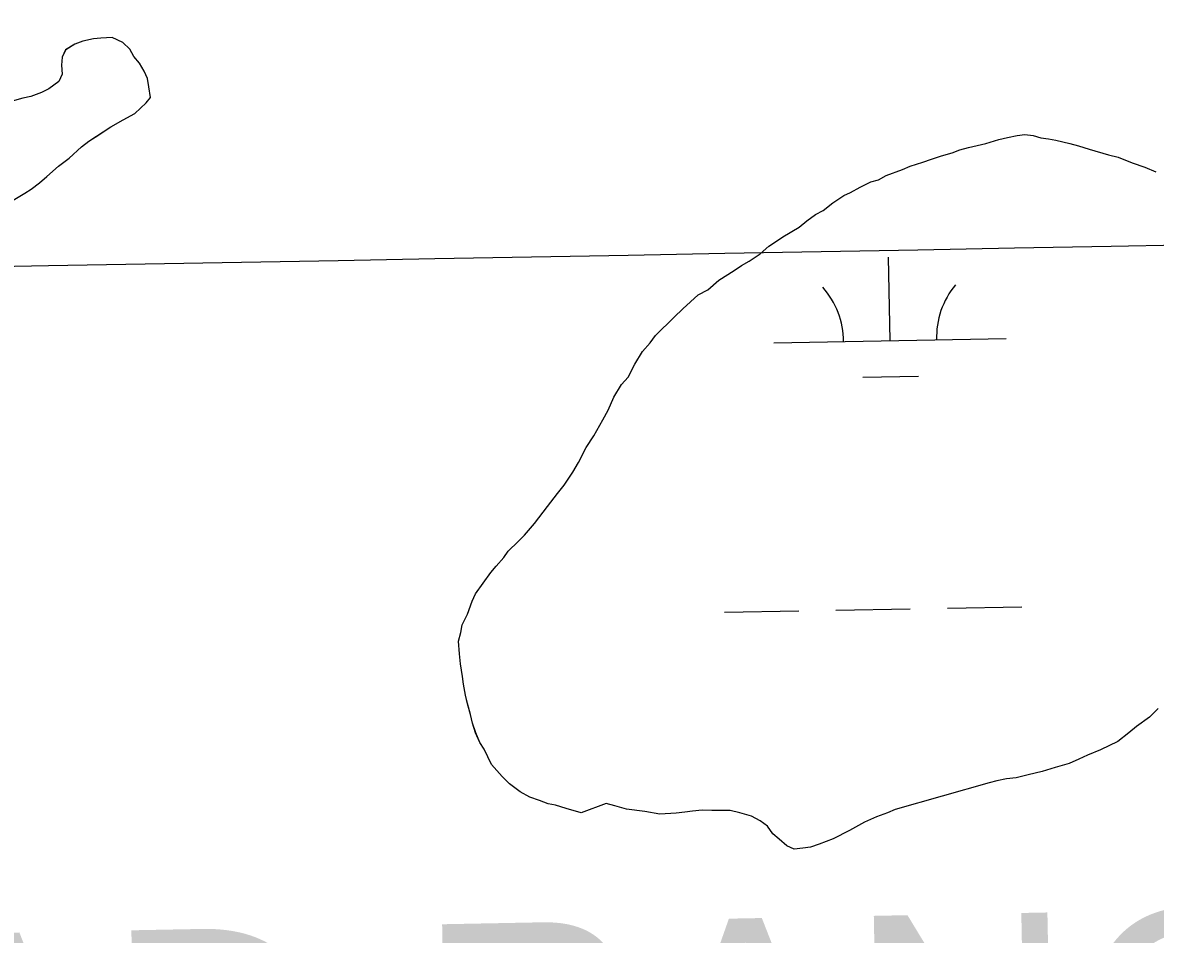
# Model space of a CAD drawing. Extents: x 3925854 to 3964121, y 224593 to 250589.
# Drawn here: x 3944543.8 to 3945031.1, y 236060.8 to 236453 of the extents above; entities that cross this region are included whole.
import ezdxf

# ---------------------------------------------------------------- set-up
doc = ezdxf.new("R2010")
doc.units = 0
for name, color, linetype in [('V-CHAN-NAID', 7, 'Continuous'), ('V-GRID-MAJR', 7, 'Continuous'), ('V-TOPO-SHOR', 7, 'Continuous'), ('V-WETL-SWMP', 7, 'Continuous')]:
    doc.layers.add(name, color=color, linetype=linetype)

msp = doc.modelspace()

# ---------------------------------------------------------------- linework, layer by layer
at = {"layer": 'V-GRID-MAJR'}
msp.add_spline([(3930006.603, 236087.686), (3935327.129, 236182.494), (3940647.643, 236278.076), (3945968.142, 236374.431), (3951288.627, 236471.56), (3956609.098, 236569.464), (3961929.554, 236668.141), (3961929.555, 236668.141)], degree=3, dxfattribs=at)
at = {"layer": 'V-TOPO-SHOR'}
for points in [[(3944538.359, 236375.825), (3944544.706, 236379.589), (3944547.528, 236381.301), (3944551.063, 236384.054), (3944554.248, 236386.811), (3944559.206, 236391.294), (3944563.8, 236394.73), (3944569.11, 236399.559), (3944572.293, 236401.966), (3944576.528, 236404.708), (3944581.82, 236408.136), (3944587.108, 236411.215), (3944592.044, 236413.949), (3944597.002, 236418.432), (3944598.782, 236420.857), (3944598.143, 236425.413), (3944597.489, 236428.92), (3944596.131, 236432.088), (3944594.079, 236435.612), (3944591.669, 236438.445), (3944589.961, 236441.615), (3944586.85, 236444.456), (3944582.33, 236446.614), (3944577.429, 236446.33), (3944574.275, 236446.022), (3944569.714, 236445.031), (3944566.198, 236443.679), (3944562.319, 236441.281), (3944560.877, 236438.152), (3944560.482, 236434.658), (3944560.779, 236430.808), (3944559.337, 236427.676), (3944555.1, 236424.586), (3944551.927, 236422.878), (3944547.356, 236421.188), (3944543.85, 236420.535), (3944539.283, 236419.196)], [(3944908.802, 236384.476), (3944912.06, 236385.361), (3944915.331, 236387.171), (3944922.323, 236389.862), (3944925.585, 236391.21), (3944931.174, 236392.989), (3944934.901, 236394.333), (3944939.094, 236395.668), (3944943.749, 236396.997), (3944947.011, 236398.345), (3944950.734, 236399.224), (3944958.177, 236400.979), (3944963.766, 236402.76), (3944967.485, 236403.639), (3944971.671, 236404.509), (3944974.923, 236404.931), (3944978.626, 236404.417), (3944981.86, 236403.449), (3944985.1, 236402.941), (3944988.338, 236402.435), (3944994.347, 236400.964), (3944998.043, 236399.987), (3945002.662, 236398.535), (3945010.976, 236396.106), (3945015.138, 236395.123), (3945021.134, 236392.725), (3945026.674, 236390.796), (3945031.286, 236388.879)], [(3944919.134, 236114.447), (3944915.869, 236113.099), (3944911.208, 236111.305), (3944906.078, 236109.055), (3944899.537, 236105.432), (3944892.532, 236101.815), (3944886.474, 236099.577), (3944882.747, 236098.235), (3944879.497, 236097.815), (3944875.78, 236097.4), (3944872.552, 236098.833), (3944869.345, 236101.659), (3944866.592, 236104.015), (3944864.317, 236107.291), (3944861.104, 236109.653), (3944857.419, 236111.555), (3944852.336, 236113.013), (3944848.177, 236113.997), (3944844.931, 236114.04), (3944840.294, 236114.101), (3944836.122, 236114.156), (3944831.942, 236113.749), (3944828.69, 236113.329), (3944824.975, 236112.913), (3944818.016, 236112.542), (3944811.536, 236113.554), (3944803.666, 236114.586), (3944798.584, 236116.047), (3944794.888, 236117.021), (3944784.169, 236112.991), (3944777.701, 236114.93), (3944773.085, 236116.384), (3944769.845, 236116.89), (3944766.152, 236118.33), (3944761.999, 236119.778), (3944757.858, 236122.15), (3944753.262, 236125.457), (3944750.061, 236128.746), (3944745.492, 236133.907), (3944742.332, 236140.442), (3944740.515, 236143.248), (3944738.715, 236147.446), (3944737.38, 236151.637), (3944736.501, 236155.36), (3944735.172, 236160.013), (3944734.294, 236163.734), (3944733.427, 236168.383), (3944733.008, 236171.635), (3944732.153, 236177.212), (3944731.746, 236181.39), (3944731.357, 236186.961), (3944732.334, 236190.657), (3944732.84, 236193.897), (3944735.219, 236198.503), (3944737.147, 236204.043), (3944738.58, 236207.269), (3944741.888, 236211.862), (3944745.195, 236216.456), (3944747.55, 236219.206), (3944750.846, 236222.872), (3944752.738, 236225.631), (3944756.965, 236229.747), (3944759.783, 236232.494), (3944764.024, 236237.538), (3944769.687, 236244.882), (3944773.933, 236250.391), (3944776.763, 236254.063), (3944780.548, 236259.579), (3944782.921, 236263.72), (3944786.251, 236270.169), (3944789.565, 236275.225), (3944793.366, 236282.131), (3944795.742, 236286.272), (3944798.134, 236291.806), (3944801.452, 236297.327), (3944804.278, 236300.534), (3944807.133, 236306.062), (3944810.453, 236311.583), (3944813.748, 236315.249), (3944816.107, 236318.465), (3944824.094, 236326.241), (3944827.852, 236329.903), (3944834.424, 236335.842), (3944838.629, 236338.105), (3944843.319, 236342.217), (3944849.866, 236346.303), (3944853.141, 236348.579), (3944856.412, 236350.391), (3944861.091, 236353.576), (3944864.843, 236356.771), (3944868.12, 236359.048), (3944870.928, 236360.864), (3944877.936, 236364.944), (3944881.219, 236367.684), (3944884.965, 236370.416), (3944888.236, 236372.229), (3944892.45, 236375.418), (3944897.13, 236378.602), (3944899.932, 236379.956), (3944904.134, 236382.219), (3944908.802, 236384.476)], [(3945032.396, 236157.926), (3945028.638, 236154.266), (3945023.019, 236150.168), (3945019.738, 236147.428), (3945015.052, 236143.783), (3945007.585, 236140.172), (3945001.99, 236137.925), (3944998.254, 236136.121), (3944994.058, 236134.323), (3944988.006, 236132.547), (3944982.417, 236130.766), (3944976.371, 236129.455), (3944971.253, 236128.132), (3944967.073, 236127.722), (3944962.889, 236126.852), (3944959.631, 236125.967), (3944919.134, 236114.447)]]:
    msp.add_lwpolyline(points, dxfattribs=at)
at = {"layer": 'V-WETL-SWMP'}
for p, q in [((3944917.019, 236316.157), (3944916.364, 236352.151)), ((3944867.027, 236315.248), (3944967.01, 236317.066)), ((3944905.301, 236300.51), (3944929.297, 236300.946)), ((3944845.721, 236199.409), (3944877.716, 236199.991)), ((3944893.713, 236200.282), (3944925.708, 236200.864)), ((3944941.706, 236201.154), (3944973.7, 236201.736))]:
    msp.add_line(p, q, dxfattribs=at)
for points in [[(3944538.359, 236375.826), (3944544.706, 236379.59), (3944547.528, 236381.302), (3944551.063, 236384.054), (3944554.248, 236386.811), (3944559.206, 236391.293), (3944563.8, 236394.731), (3944569.111, 236399.559), (3944572.292, 236401.965), (3944581.82, 236408.137), (3944587.109, 236411.215), (3944592.043, 236413.949), (3944597.001, 236418.431), (3944598.782, 236420.857), (3944598.143, 236425.413), (3944597.49, 236428.92), (3944596.132, 236432.087), (3944594.08, 236435.613), (3944591.668, 236438.444), (3944589.961, 236441.615), (3944586.85, 236444.455), (3944582.33, 236446.614), (3944577.429, 236446.33), (3944574.276, 236446.022), (3944569.714, 236445.032), (3944566.198, 236443.68), (3944562.318, 236441.282), (3944560.877, 236438.152), (3944560.481, 236434.659), (3944560.779, 236430.807), (3944559.338, 236427.677), (3944555.099, 236424.585), (3944551.928, 236422.877), (3944547.357, 236421.189), (3944543.85, 236420.535), (3944539.284, 236419.196)], [(3944908.802, 236384.476), (3944912.06, 236385.36), (3944915.33, 236387.172), (3944922.322, 236389.862), (3944925.586, 236391.209), (3944931.174, 236392.99), (3944934.902, 236394.332), (3944939.093, 236395.668), (3944943.748, 236396.997), (3944947.012, 236398.345), (3944950.734, 236399.223), (3944958.177, 236400.979), (3944963.765, 236402.76), (3944967.486, 236403.638), (3944971.672, 236404.51), (3944974.923, 236404.931), (3944978.626, 236404.418), (3944981.86, 236403.448), (3944985.099, 236402.941), (3944988.338, 236402.434), (3944994.347, 236400.964), (3944998.044, 236399.987), (3945002.662, 236398.535), (3945010.977, 236396.106), (3945015.138, 236395.123), (3945021.135, 236392.725), (3945026.674, 236390.796), (3945031.286, 236388.88)], [(3944879.496, 236097.815), (3944875.78, 236097.4), (3944872.553, 236098.834), (3944869.345, 236101.659), (3944866.593, 236104.014), (3944864.318, 236107.291), (3944861.103, 236109.652), (3944857.419, 236111.556), (3944852.337, 236113.014), (3944848.177, 236113.997), (3944844.931, 236114.04), (3944840.294, 236114.101), (3944836.122, 236114.157), (3944831.943, 236113.748), (3944828.691, 236113.328), (3944824.976, 236112.913), (3944818.015, 236112.542), (3944811.536, 236113.555), (3944803.666, 236114.587), (3944798.584, 236116.046), (3944794.887, 236117.022), (3944784.168, 236112.991), (3944777.702, 236114.931), (3944773.084, 236116.384), (3944769.844, 236116.89), (3944766.153, 236118.331), (3944761.999, 236119.777), (3944757.857, 236122.15), (3944753.263, 236125.458), (3944750.061, 236128.746), (3944745.492, 236133.908), (3944742.333, 236140.442), (3944740.515, 236143.248), (3944738.716, 236147.446), (3944737.38, 236151.637), (3944736.502, 236155.359), (3944735.172, 236160.014), (3944734.294, 236163.735), (3944733.428, 236168.384), (3944733.008, 236171.636), (3944732.154, 236177.212), (3944731.746, 236181.391), (3944731.356, 236186.961), (3944732.333, 236190.658), (3944732.839, 236193.897), (3944735.219, 236198.503), (3944737.147, 236204.042), (3944738.581, 236207.269), (3944741.888, 236211.862), (3944745.196, 236216.456), (3944747.551, 236219.207), (3944750.845, 236222.873), (3944752.737, 236225.631), (3944756.965, 236229.748), (3944759.784, 236232.493), (3944764.024, 236237.538), (3944769.687, 236244.883), (3944773.933, 236250.391), (3944776.764, 236254.063), (3944780.547, 236259.578), (3944782.921, 236263.72), (3944786.252, 236270.168), (3944789.566, 236275.225), (3944793.367, 236282.131), (3944795.741, 236286.273), (3944798.133, 236291.806), (3944801.452, 236297.327), (3944804.277, 236300.535), (3944807.133, 236306.062), (3944810.452, 236311.583), (3944813.747, 236315.249), (3944816.108, 236318.464), (3944824.095, 236326.242), (3944827.853, 236329.902), (3944834.424, 236335.843), (3944838.628, 236338.106), (3944843.319, 236342.217), (3944849.866, 236346.304), (3944853.142, 236348.579), (3944856.412, 236350.391), (3944861.092, 236353.575), (3944864.844, 236356.771), (3944868.12, 236359.047), (3944870.927, 236360.864), (3944877.937, 236364.945), (3944881.219, 236367.684), (3944884.965, 236370.416), (3944888.236, 236372.228), (3944892.451, 236375.418), (3944897.131, 236378.602), (3944899.931, 236379.956), (3944904.135, 236382.219), (3944908.802, 236384.476)], [(3945032.397, 236157.927), (3945028.638, 236154.267), (3945023.019, 236150.168), (3945019.737, 236147.429), (3945015.051, 236143.782), (3945007.584, 236140.171), (3945001.989, 236137.926), (3944998.255, 236136.121), (3944994.058, 236134.322), (3944988.006, 236132.547), (3944982.417, 236130.766), (3944976.372, 236129.455), (3944971.253, 236128.132), (3944967.074, 236127.723), (3944962.889, 236126.851), (3944959.631, 236125.967), (3944919.133, 236114.447), (3944915.869, 236113.099), (3944911.208, 236111.306), (3944906.077, 236109.055), (3944899.537, 236105.432), (3944892.533, 236101.815), (3944886.475, 236099.577), (3944882.747, 236098.235), (3944879.496, 236097.815)]]:
    msp.add_lwpolyline(points, dxfattribs=at)
for centre, start, end in [((3944861.776, 236315.627), 0.26988, 41.81354), ((3944972.244, 236317.636), 140.26988, 181.81353)]:
    msp.add_arc(centre, 35.246, start, end, dxfattribs=at)

# ---------------------------------------------------------------- texts
at = {"layer": 'V-CHAN-NAID'}
msp.add_text('HEAD RANGE', height=100, rotation=1.11601, dxfattribs=at).set_placement((3944306.666, 235956.957))

doc.saveas('drawing.dxf')
